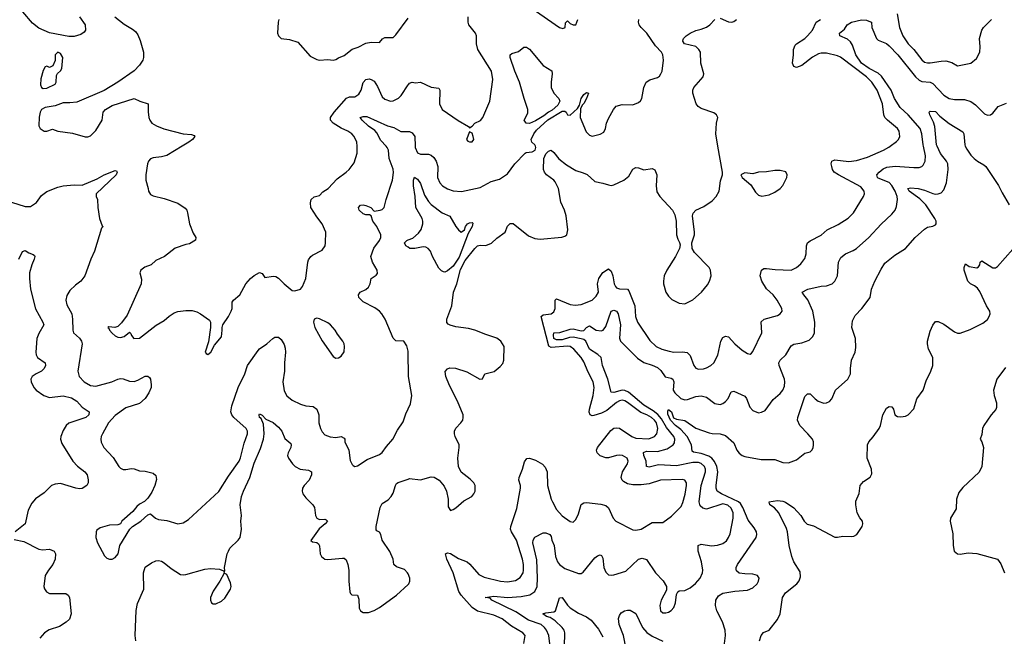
# Model space of a CAD drawing. Header units: inches. Extents: x 2001573 to 2220545, y 644482 to 846830.
# Tile 712 of 755: x 2137150 to 2144374, y 796404 to 800928. Entities that reach past the tile are written whole.
import ezdxf

# ---------------------------------------------------------------- set-up
doc = ezdxf.new("R2010")
doc.units = ezdxf.units.IN
doc.header["$MEASUREMENT"] = 0
for name, color, linetype in [('C1739', 7, 'Continuous'), ('C1749', 7, 'Continuous'), ('C1830', 7, 'Continuous'), ('C1840', 7, 'Continuous')]:
    doc.layers.add(name, color=color, linetype=linetype)

msp = doc.modelspace()

# ---------------------------------------------------------------- linework, layer by layer
at = {"layer": 'C1739', "color": 5}
for points, elevation in [([(2138341.5, 800000), (2138230, 799932), (2138190, 799921), (2138130, 799915.6), (2138110, 799906.6), (2138095.5, 799890), (2138087.2, 799870), (2138074.9, 799790), (2138074.9, 799750), (2138094, 799690), (2138096, 799670), (2138110, 799646), (2138130, 799634.8), (2138210, 799617.1), (2138310, 799583.1), (2138365.1, 799545.1), (2138376.3, 799530), (2138382, 799510), (2138397.1, 799430), (2138422.3, 799362.3), (2138442.8, 799330), (2138441, 799310), (2138396.1, 799283.9), (2138370, 799279.5), (2138290, 799252.3), (2138213.4, 799190), (2138150, 799160.7), (2138114.8, 799130), (2138067.8, 799112.2), (2138039.3, 799090), (2138032, 799070), (2138044.2, 799024.2), (2138041.9, 798990), (2137940.1, 798759.9), (2137896.9, 798703.1), (2137870, 798676.1), (2137849.1, 798669.1), (2137805.2, 798674.8), (2137797.1, 798670), (2137805.3, 798665.3), (2137809.5, 798650), (2137828.8, 798628.8), (2137850, 798608.8), (2137870, 798597.8), (2137890, 798596.1), (2137916.1, 798603.9), (2137956, 798636), (2137966.4, 798626.4), (2137971, 798610), (2137988.2, 798588.2), (2138030, 798590.7), (2138152.2, 798687.8), (2138210, 798720.9), (2138246.4, 798753.6), (2138283.2, 798776.8), (2138310, 798786), (2138370, 798794.9), (2138415.6, 798795.6), (2138450, 798785.5), (2138477.3, 798770), (2138542.8, 798722.8), (2138551, 798710), (2138550.7, 798670), (2138536.3, 798563.7), (2138511.3, 798490), (2138518, 798478), (2138530, 798471.3), (2138552.7, 798490), (2138580.7, 798539.3), (2138630, 798601), (2138637, 798650), (2138635.1, 798670), (2138640.9, 798690), (2138682, 798750), (2138702, 798790), (2138709.4, 798810), (2138710, 798856), (2138719.3, 798870), (2138766.6, 798910), (2138809.6, 798990), (2138844.5, 799030), (2138870, 799050.6), (2138910, 799072.7), (2138930, 799066), (2138950, 799036), (2139010, 799046), (2139030, 799044), (2139050, 799030.8), (2139090, 798990.7), (2139150, 798940.7), (2139170, 798939.1), (2139210, 798951), (2139225.2, 798970), (2139249.6, 799030.4), (2139263.6, 799150), (2139270, 799166), (2139286, 799190), (2139299.1, 799200.9), (2139370, 799236.3), (2139391.1, 799268.9), (2139395.1, 799290), (2139397.4, 799370), (2139369.6, 799430), (2139330, 799482), (2139287.2, 799550), (2139284, 799584), (2139289.8, 799610), (2139310, 799628.9), (2139350, 799637.6), (2139374.1, 799665.9), (2139414, 799690), (2139479.7, 799760.2), (2139546.6, 799810), (2139566.6, 799830), (2139603.2, 799876.8), (2139627.6, 799950), (2139626, 800000)], 360), ([(2140000, 798496.3), (2139990, 798535.3), (2139968.9, 798568.9), (2139910, 798572.7), (2139891.3, 798591.3), (2139831.6, 798730), (2139808.2, 798770), (2139789.7, 798790), (2139755.1, 798815.1), (2139670, 798858.7), (2139638.4, 798890), (2139637, 798910), (2139649.4, 798930), (2139690, 798948.2), (2139710, 798965.5), (2139721.3, 798990), (2139729.7, 799030.3), (2139767, 799053), (2139775.1, 799064.9), (2139773.3, 799090), (2139738.7, 799150), (2139727.6, 799190), (2139748, 799252), (2139790.9, 799309.1), (2139798.9, 799330), (2139799.2, 799350), (2139770, 799409.7), (2139740.9, 799450), (2139729.6, 799489.6), (2139716.6, 799496.6), (2139690, 799496.3), (2139670, 799502.6), (2139641.6, 799530), (2139635.1, 799550), (2139651.8, 799568.2), (2139670, 799570.2), (2139690, 799565.7), (2139727.7, 799550), (2139750, 799522.8), (2139794, 799530), (2139810, 799535.8), (2139825.6, 799550), (2139840.3, 799610), (2139886.4, 799750), (2139893.6, 799806.4), (2139889.7, 799830.3), (2139861.2, 799910), (2139856.7, 799970), (2139847.3, 799990), (2139838.1, 800000)], 340), ([(2137090, 799589.1), (2137190, 799557.9), (2137230, 799558.2), (2137273, 799587), (2137310, 799637.1), (2137350, 799668.7), (2137430, 799700.3), (2137470, 799710.3), (2137550, 799716), (2137610, 799713.4), (2137718.8, 799761.2), (2137770, 799790.2), (2137850, 799822.8), (2137859.8, 799819.8), (2137866, 799810), (2137859.1, 799790), (2137710.8, 799650), (2137710.8, 799630), (2137720.7, 799610), (2137723.1, 799550), (2137736.4, 799470), (2137755.3, 799415.3), (2137762, 799410), (2137750, 799398), (2137700.2, 799230), (2137671.3, 799170), (2137628.9, 799050), (2137598.9, 799010), (2137559.8, 798980.2), (2137519.4, 798940.6), (2137495.9, 798904.1), (2137490.1, 798870), (2137496.5, 798836.5), (2137533.7, 798770), (2137538.9, 798730), (2137539.5, 798650), (2137545.3, 798630), (2137590, 798592.2), (2137604.6, 798570), (2137607.8, 798550), (2137576, 798350), (2137587, 798310), (2137623.7, 798270), (2137670, 798245.4), (2137710, 798239.7), (2137826.6, 798270), (2137870, 798291.1), (2137890, 798295.9), (2137910, 798293.2), (2137955.8, 798275.8), (2137990, 798274.2), (2138016.7, 798283.3), (2138070, 798312.3), (2138090, 798313.4), (2138103.1, 798303.1), (2138110.3, 798290.3), (2138116, 798250), (2138114.3, 798230), (2138098, 798190), (2138072.2, 798150), (2138030, 798112.3), (2137930, 798079.8), (2137850, 798024.8), (2137802.8, 797970), (2137758.3, 797890), (2137748.8, 797870), (2137745.7, 797850), (2137749.1, 797829.1), (2137768.7, 797790), (2137837.1, 797717.1), (2137878.7, 797650), (2137890, 797638.7), (2137910, 797629), (2137930, 797627.6), (2137970, 797635.2), (2137990, 797632.7), (2138030, 797618.7), (2138070, 797615.8), (2138130, 797602), (2138150, 797584.7), (2138154.2, 797554.2), (2138143.1, 797510), (2138119.1, 797460.9), (2138090, 797417), (2138066.1, 797393.9), (2138030, 797373.3), (2138010, 797356.2), (2137979.4, 797320.6), (2137901, 797250), (2137890.6, 797229.4), (2137870, 797221.2), (2137810, 797219.5), (2137739.9, 797200.1), (2137716.1, 797183.9), (2137710.4, 797169.6), (2137708.2, 797130), (2137721.6, 797090), (2137773.7, 796993.7), (2137790, 796978), (2137810, 796971), (2137830, 796971), (2137850, 796982.8), (2137871.8, 797010), (2137885.1, 797070), (2137958, 797190), (2137979.3, 797210), (2138039.5, 797250), (2138090, 797295.5), (2138110, 797302.8), (2138147.3, 797270), (2138170, 797260.3), (2138230, 797254.9), (2138310, 797230.4), (2138350, 797237.1), (2138390, 797260.5), (2138612.3, 797467.7), (2138681.7, 797578.3), (2138759.5, 797690), (2138770, 797712.7), (2138798.1, 797821.9), (2138821.4, 797890), (2138822, 797910), (2138812.2, 797930), (2138721.5, 798010), (2138707.2, 798030), (2138700.3, 798050), (2138705.9, 798094.1), (2138752.5, 798230), (2138802.3, 798330), (2138822.8, 798390), (2138899.6, 798500.4), (2138910, 798512.6), (2138963.6, 798550), (2139006.6, 798590), (2139022.3, 798597.7), (2139050, 798598), (2139070, 798582), (2139090, 798545.5), (2139098.6, 798518.6), (2139101.4, 798490), (2139093.2, 798410), (2139092.4, 798350), (2139080.2, 798270), (2139090, 798206), (2139109.2, 798169.2), (2139150, 798137.6), (2139210, 798106.3), (2139250, 798096), (2139304.7, 798090), (2139330, 798070.7), (2139344.9, 798030), (2139344.9, 797970), (2139356.4, 797930), (2139370, 797904), (2139390, 797883), (2139427.2, 797867.2), (2139470, 797862), (2139510, 797870.8), (2139530, 797858), (2139534.8, 797850), (2139534.8, 797830), (2139564.9, 797770), (2139575.2, 797695.2), (2139590, 797664.7), (2139598, 797658), (2139610, 797651), (2139630, 797654.8), (2139698.9, 797701.1), (2139790, 797737), (2139810, 797752.9), (2139842.1, 797797.9), (2139887.7, 797850), (2139922.5, 797917.5), (2139963.3, 797976.7), (2139983.2, 798036.8), (2140000, 798072.1)], 340), ([(2140000, 799258.4), (2139982.4, 799270), (2139973.7, 799290), (2139990, 799308.8), (2140000, 799312.6)], 320), ([(2137145, 799170), (2137170, 799226.8), (2137190, 799234.8), (2137216.7, 799216.7), (2137250, 799204.9), (2137258.7, 799198.7), (2137261.6, 799190), (2137257.4, 799170), (2137238.5, 799130), (2137222.6, 799070), (2137221.4, 799030), (2137230.3, 798950.3), (2137266.7, 798806.7), (2137321.3, 798710), (2137327, 798690), (2137290, 798625.6), (2137276.6, 798590), (2137269.5, 798489.5), (2137272.2, 798470), (2137282.3, 798450), (2137336.4, 798410), (2137340.3, 798390), (2137330.3, 798370), (2137310.1, 798349.9), (2137270.6, 798330), (2137243, 798310), (2137232.7, 798290), (2137234.4, 798270), (2137254.9, 798230), (2137271.8, 798210), (2137326.4, 798170), (2137370, 798155.9), (2137470, 798168), (2137530, 798153.2), (2137570, 798130.2), (2137610, 798084.9), (2137659.3, 798050), (2137658.7, 798030), (2137636.4, 798010), (2137510, 797967.6), (2137492.4, 797950), (2137470, 797913.2), (2137452, 797870), (2137450.3, 797850), (2137459.4, 797819.4), (2137540.8, 797690), (2137573.7, 797653.6), (2137628.5, 797610), (2137646.7, 797590), (2137653, 797553), (2137651.6, 797530), (2137642, 797510), (2137610, 797488.7), (2137590, 797486.2), (2137561.2, 797490), (2137450, 797524.6), (2137410, 797521.6), (2137384.2, 797510), (2137330, 797457.7), (2137266.6, 797413.4), (2137238.6, 797381.4), (2137211.7, 797330), (2137190.2, 797229.8), (2137117.3, 797170)], 320), ([(2138002.5, 796370), (2137998, 796410), (2138005.6, 796594.4), (2138015.3, 796644.7), (2138061.6, 796750), (2138058.5, 796870), (2138070, 796910.3), (2138117, 796943), (2138150, 796958.7), (2138170, 796960.3), (2138190, 796955.6), (2138210, 796944), (2138261.4, 796901.4), (2138330, 796857.7), (2138350, 796854.3), (2138370, 796856.9), (2138510, 796896.5), (2138550, 796901.5), (2138615.9, 796895.9), (2138645.4, 796885.4), (2138650, 796874), (2138655.3, 796884.7), (2138653.2, 796910), (2138673.3, 797010), (2138682, 797030), (2138693.3, 797050), (2138754, 797110), (2138767.6, 797130), (2138777.6, 797190), (2138773.5, 797250), (2138778.9, 797290), (2138768.4, 797370), (2138778.1, 797430), (2138792.2, 797470), (2138839.6, 797570), (2138870, 797674.9), (2138916.7, 797783.3), (2138939.9, 797850), (2138944.6, 797890), (2138939.5, 797959.5), (2138921.4, 798001.5), (2138909.8, 798010), (2138906.9, 798030), (2138910, 798037.3), (2138930, 798027.7), (2138957.5, 797997.5), (2139010, 797973.2), (2139050, 797939.6), (2139074, 797910), (2139096.5, 797856.5), (2139138.7, 797818.7), (2139142, 797810), (2139139, 797790), (2139120.2, 797750), (2139116.5, 797730), (2139121.5, 797710), (2139151.7, 797670), (2139172, 797650), (2139208, 797630), (2139270, 797623.6), (2139290.2, 797610.2), (2139291, 797590), (2139273.1, 797550), (2139236.5, 797510), (2139224.7, 797490), (2139222.9, 797470), (2139228.3, 797450), (2139250, 797419.6), (2139302, 797370), (2139312.3, 797350), (2139320.9, 797290), (2139330.3, 797270.2), (2139350, 797260.3), (2139390, 797263.8), (2139399.9, 797259.9), (2139407.7, 797250), (2139390.9, 797229.1), (2139348, 797192), (2139286.6, 797106.6), (2139298, 797098), (2139331.7, 797091.7), (2139342.3, 797082.3), (2139348.9, 797068.9), (2139354.9, 797010), (2139364.9, 796990), (2139390, 796970.4), (2139410, 796967.2), (2139517.6, 796977.6), (2139530, 796977.1), (2139544.7, 796964.7), (2139557.6, 796930), (2139564.9, 796890), (2139565.3, 796810), (2139573.4, 796730), (2139577.3, 796717.3), (2139588.3, 796708.3), (2139630, 796706.8), (2139637.6, 796677.6), (2139641.8, 796610), (2139651.1, 796591.1), (2139670, 796579.1), (2139710, 796579.4), (2139750, 796593.4), (2139790, 796614.8), (2139914.5, 796705.5), (2140000, 796784.8)], 320), ([(2140000, 796862.4), (2139996.9, 796870), (2139973.7, 796893.7), (2139914, 796914), (2139895.1, 796930), (2139889.6, 796970), (2139866.9, 797026.9), (2139809.2, 797110), (2139801.2, 797150), (2139790, 797168.7), (2139770, 797179), (2139766.6, 797186.6), (2139766.2, 797210), (2139795.4, 797350), (2139810, 797378), (2139853.5, 797406.5), (2139874.7, 797430), (2139890, 797454), (2139906.9, 797510), (2139915.7, 797524.3), (2139927.1, 797532.9), (2140000, 797557.9)], 320), ([(2137110, 797114), (2137180.3, 797100.3), (2137290, 797042.8), (2137317.6, 797037.6), (2137370, 797043.2), (2137403.7, 797030), (2137413.8, 797010), (2137411.4, 796970), (2137393.8, 796930), (2137360.9, 796890), (2137338.3, 796850), (2137327, 796770), (2137331.6, 796751.6), (2137346.4, 796730), (2137370, 796718.5), (2137490, 796718), (2137507.2, 796707.2), (2137515.8, 796690), (2137528.6, 796570), (2137514.7, 796530), (2137492.4, 796507.6), (2137442.7, 796477.3), (2137367.3, 796452.7), (2137331.7, 796430), (2137298.7, 796390)], 320)]:
    msp.add_lwpolyline(points, dxfattribs=dict(at, elevation=elevation))
for points, elevation in [([(2139330, 798739), (2139312, 798730), (2139306, 798710), (2139314.8, 798670), (2139370, 798571), (2139450, 798458), (2139470, 798446), (2139490, 798446.8), (2139510, 798458.8), (2139530, 798492), (2139534.5, 798530), (2139531.8, 798550), (2139520.9, 798570), (2139481.2, 798621.2), (2139465.2, 798650), (2139430, 798689), (2139410, 798704), (2139350, 798733.2)], 360), ([(2138650, 796868), (2138619.5, 796810), (2138570, 796734.3), (2138550.2, 796690), (2138549.4, 796670), (2138558, 796650), (2138570, 796642.9), (2138590, 796643.5), (2138630, 796661.6), (2138656.2, 796683.8), (2138696.4, 796750), (2138703.1, 796770), (2138696.6, 796796.6), (2138670, 796858)], 320)]:
    msp.add_lwpolyline(points, close=True, dxfattribs=dict(at, elevation=elevation))
at = {"layer": 'C1749', "color": 5}
for points, elevation in [([(2140000, 797557.9), (2140010, 797561.4), (2140090, 797553.4), (2140170, 797573.2), (2140191, 797571), (2140228.5, 797550), (2140264.8, 797504.8), (2140282, 797470), (2140292.9, 797410), (2140294.4, 797354.4), (2140310, 797328.2), (2140330, 797333.4), (2140350, 797346), (2140410, 797398), (2140467, 797430), (2140483, 797450), (2140491, 797470), (2140492.4, 797490), (2140491.1, 797510), (2140481.3, 797530), (2140456.6, 797556.6), (2140390, 797609.6), (2140371, 797650), (2140365.1, 797710), (2140375.6, 797790), (2140374.5, 797810), (2140346, 797870), (2140339.7, 797890), (2140339.7, 797910), (2140349.8, 797930.2), (2140387.8, 797970), (2140400.5, 797990), (2140405.1, 798010), (2140403, 798030), (2140363.1, 798130), (2140303.8, 798243.8), (2140276.9, 798310), (2140271.8, 798348.2), (2140290, 798367.7), (2140306, 798374), (2140347.8, 798372.2), (2140430, 798344.6), (2140526, 798290), (2140546.6, 798293.4), (2140563.7, 798330), (2140632.4, 798347.6), (2140676.3, 798383.7), (2140694.6, 798405.4), (2140703, 798430), (2140705.6, 798530), (2140680.7, 798570), (2140650, 798591.6), (2140570, 798617.4), (2140490.8, 798650.8), (2140442.6, 798662.6), (2140350, 798675), (2140307.6, 798687.6), (2140294, 798694), (2140285.4, 798705.4), (2140283.8, 798730), (2140320.2, 798830), (2140332.1, 798930), (2140356.9, 798990), (2140384.6, 799095.3), (2140419.1, 799160.9), (2140490, 799250.2), (2140510, 799268.9), (2140530, 799274), (2140570, 799272.4), (2140611.1, 799288.9), (2140650, 799324.9), (2140712, 799370), (2140730, 799414), (2140750, 799432.4), (2140770, 799434), (2140883.1, 799343.1), (2140930, 799321.7), (2140970, 799319), (2141127.8, 799332.2), (2141150, 799339.1), (2141165.2, 799350), (2141172.8, 799387.2), (2141158.7, 799490), (2141147.2, 799530), (2141121.2, 799590), (2141104.2, 799690), (2141079.3, 799739.3), (2141070, 799750.7), (2141016, 799790), (2141001, 799810), (2140993.3, 799830), (2140995, 799910), (2141010, 799943.7), (2141030, 799962.7), (2141050.4, 799970), (2141070, 799954.9), (2141106.3, 799906.3), (2141162.2, 799862.2), (2141230, 799822.6), (2141285.7, 799805.7), (2141312.7, 799792.7), (2141370, 799741.1), (2141430, 799728.9), (2141470, 799715.3), (2141490, 799712.2), (2141510, 799715.8), (2141582, 799750), (2141619, 799781), (2141648.4, 799831.5), (2141670, 799843.1), (2141690, 799841.1), (2141730, 799827.4), (2141790, 799837.1), (2141810, 799827.3), (2141824.9, 799790), (2141819.6, 799710), (2141826, 799666), (2141846.8, 799630), (2141940.7, 799530), (2141957.5, 799497.5), (2141968, 799450), (2141968.5, 799348.5), (2141978, 799318), (2141992.5, 799292.5), (2141995.2, 799275.2), (2141990.4, 799250), (2141961.1, 799190), (2141898.8, 799090), (2141879.3, 799050), (2141872.8, 799010), (2141874.3, 798990), (2141891.2, 798930), (2141910, 798900.3), (2141935.7, 798875.7), (2141990, 798849.1), (2142030, 798844.4), (2142090, 798872.3), (2142153.6, 798930), (2142196.3, 798983.7), (2142211.6, 799010), (2142222.8, 799050), (2142217.7, 799090), (2142208.2, 799110), (2142100.6, 799220.6), (2142085.1, 799250), (2142082.9, 799290), (2142101.3, 799350), (2142102.4, 799370), (2142086, 799490), (2142092, 799508), (2142110, 799530.8), (2142170, 799557.6), (2142230, 799598), (2142260.4, 799630), (2142283.5, 799670), (2142293.1, 799746.9), (2142306, 799790), (2142306, 799810), (2142273.7, 800000)], 320), ([(2140051.8, 800000), (2140052.3, 799990), (2140070, 799952), (2140090, 799941.5), (2140150, 799941.7), (2140170, 799934.6), (2140190, 799917.2), (2140206.3, 799890), (2140217.3, 799850), (2140216.1, 799770), (2140232.2, 799730), (2140252.7, 799710), (2140290, 799686.5), (2140330, 799672.7), (2140392.1, 799667.9), (2140530, 799697), (2140610, 799741.7), (2140670, 799756.9), (2140730, 799798), (2140783.1, 799870), (2140858.3, 799950), (2140865.4, 799954.6), (2140910, 799957.7), (2140932.1, 799970), (2140937, 799990), (2140934, 800000)], 340), ([(2140848.8, 796351.2), (2140858, 796410), (2140842.9, 796430), (2140757.9, 796477.9), (2140690, 796532.4), (2140630, 796559.6), (2140510, 796589.9), (2140470, 796616.8), (2140390, 796705), (2140372.7, 796732.7), (2140329.9, 796870), (2140284.3, 796970), (2140275.1, 797010), (2140290, 797015.7), (2140310, 797010.7), (2140370, 796973.9), (2140432.4, 796950), (2140453.8, 796933.9), (2140518.5, 796858.5), (2140557, 796837), (2140677.3, 796810), (2140730, 796803.9), (2140787.5, 796812.5), (2140823.3, 796836.7), (2140843.2, 796870), (2140847.8, 796890), (2140847.5, 796930), (2140840.4, 796970), (2140796.4, 797110), (2140758, 797170), (2140750.7, 797190), (2140752.7, 797210), (2140797, 797343), (2140824.2, 797490), (2140824, 797510), (2140813.1, 797550), (2140814.2, 797570), (2140839.3, 797630), (2140855.2, 797684.8), (2140871.4, 797708.6), (2140890, 797712.2), (2140935.6, 797695.6), (2140986.8, 797666.8), (2141005.9, 797645.9), (2141021.5, 797610), (2141022.4, 797510), (2141049, 797410), (2141058.6, 797390), (2141090, 797335.5), (2141130, 797288.3), (2141190, 797247.7), (2141210, 797242.8), (2141230, 797261), (2141250, 797302.8), (2141269.8, 797370.2), (2141290, 797382.3), (2141310, 797385.2), (2141413.7, 797373.7), (2141450, 797364.2), (2141470, 797346), (2141503.6, 797270), (2141523.1, 797250), (2141650, 797186), (2141670, 797182.7), (2141710, 797189.1), (2141790, 797238), (2141870, 797240.2), (2141933.6, 797286.4), (2142002.6, 797357.4), (2142015, 797385), (2142032.5, 797447.5), (2142043.7, 797510), (2142042.8, 797530), (2142031.2, 797550), (2142010, 797555), (2141851.4, 797548.6), (2141770, 797522.7), (2141710, 797515.2), (2141650, 797515.2), (2141610, 797522.4), (2141580.6, 797540.6), (2141571.9, 797550), (2141564.4, 797570), (2141572.4, 797610), (2141609.8, 797670), (2141614.4, 797690), (2141608.3, 797710), (2141574, 797730), (2141550, 797733.3), (2141528.3, 797731.7), (2141470, 797714.2), (2141450, 797713.3), (2141410, 797728.7), (2141387.2, 797750), (2141382, 797770), (2141388.9, 797790), (2141486.4, 797913.6), (2141510, 797930.2), (2141530, 797934.3), (2141550, 797930.2), (2141641.5, 797870), (2141670, 797857.5), (2141766.5, 797853.5), (2141808.6, 797870), (2141824.5, 797890), (2141831.9, 797928.1), (2141822.1, 797970), (2141808.7, 797990), (2141786.5, 798010), (2141750.5, 798030), (2141706.7, 798046.7), (2141610, 798120.5), (2141590, 798131.6), (2141570, 798136.1), (2141550, 798131.2), (2141530, 798119.1), (2141458, 798062), (2141418.2, 798041.8), (2141363.3, 798023.3), (2141350, 798021.6), (2141334.7, 798030), (2141329.1, 798049.1), (2141330.6, 798070), (2141358.6, 798170), (2141365.6, 798230), (2141357.6, 798270), (2141321.6, 798341.6), (2141290, 798418.7), (2141270.7, 798450), (2141215.9, 798510), (2141190, 798529.9), (2141170, 798532.8), (2141050, 798524.3), (2141033.6, 798533.6), (2140975.4, 798750), (2140990, 798762), (2141049.8, 798770.2), (2141070, 798784.4), (2141079.4, 798810), (2141078.7, 798870), (2141090, 798881.3), (2141190, 798839.6), (2141225.6, 798834.4), (2141270, 798837.7), (2141350.7, 798869.3), (2141380.5, 798899.5), (2141396.5, 798930), (2141390.7, 798990), (2141400.3, 799030), (2141430, 799072.9), (2141470, 799100.3), (2141490, 799082.8), (2141502.6, 799050), (2141511.4, 798990), (2141520.9, 798970), (2141530, 798960.9), (2141550, 798952.7), (2141610, 798952.2), (2141618.9, 798938.9), (2141662.5, 798830), (2141669.4, 798750), (2141683.9, 798710), (2141773.4, 798573.4), (2141820.3, 798530), (2141861.6, 798510), (2141915, 798495), (2141950, 798488.7), (2142012.4, 798492.4), (2142046.8, 798486.8), (2142070, 798465.5), (2142095.3, 798390), (2142110, 798372.4), (2142130, 798365.2), (2142167.5, 798367.5), (2142190, 798374), (2142221.6, 798390), (2142243.5, 798410), (2142273.5, 798466.5), (2142295.6, 798570), (2142310, 798595.8), (2142330, 798607), (2142350, 798602), (2142397.4, 798550), (2142450, 798503.2), (2142490, 798480.3), (2142510, 798474.9), (2142519.1, 798480.9), (2142530, 798493.4), (2142596, 798630), (2142590, 798710.8), (2142612.7, 798730), (2142710, 798758.3), (2142729.6, 798770), (2142743.6, 798790), (2142742.4, 798810), (2142708.7, 798870), (2142677.8, 798910), (2142630, 798954.2), (2142596.1, 799010), (2142582.6, 799050), (2142592.3, 799090), (2142610, 799102.4), (2142630, 799103.7), (2142694.3, 799094.3), (2142809.8, 799090.2), (2142849, 799111), (2142882, 799138), (2142910, 799176.3), (2142919.8, 799210), (2142922.4, 799270), (2142931.2, 799290), (2142950, 799305.2), (2143030, 799347.7), (2143074.7, 799385.3), (2143155.4, 799424.6), (2143230, 799471.7), (2143268.9, 799511.1), (2143342.2, 799630), (2143348.5, 799650), (2143346, 799670), (2143322.8, 799702.8), (2143156.9, 799790), (2143127.1, 799810), (2143113.7, 799830), (2143107.8, 799850), (2143105.1, 799870), (2143109.8, 799890.2), (2143130, 799898.9), (2143233.5, 799886.5), (2143290, 799895.2), (2143370, 799918.4), (2143488.8, 799971.2), (2143526.8, 799993.2), (2143536, 800000)], 280), ([(2141043.8, 796310), (2141033.2, 796410), (2141015.8, 796450), (2141001, 796470), (2140976.5, 796490), (2140883.5, 796523.5), (2140790, 796582.6), (2140614.7, 796670), (2140603.3, 796683.3), (2140566, 796690), (2140630, 796699), (2140728.5, 796688.5), (2140830, 796695.7), (2140892.5, 796707.5), (2140930, 796732.7), (2140946.5, 796770), (2140949.9, 796830), (2140944.2, 796964.2), (2140916.1, 797090), (2140916.9, 797110), (2140930, 797132.2), (2140990, 797164), (2141010, 797164), (2141038.8, 797150), (2141050, 797136), (2141054.9, 797110), (2141071.6, 797070), (2141081.8, 796990), (2141097.1, 796950), (2141110, 796930.2), (2141150, 796902.2), (2141250, 796864.2), (2141270, 796864.9), (2141285.1, 796874.9), (2141370, 796979.5), (2141390, 796994.9), (2141410, 797003), (2141418.3, 796998.3), (2141430, 796978), (2141437.4, 796910), (2141450, 796873.7), (2141470, 796856.3), (2141490, 796852.4), (2141510, 796854.3), (2141598, 796882), (2141690, 796970.3), (2141717, 796977), (2141748.8, 796968.8), (2141814.9, 796870), (2141871.2, 796811.2), (2141896.5, 796770), (2141896.7, 796743.3), (2141856.5, 796670), (2141847.1, 796630), (2141851.8, 796591.8), (2141870, 796577.6), (2141890, 796576), (2141910, 796582.3), (2141930, 796593.1), (2141950, 796615.8), (2141961.4, 796650), (2141970, 796711.3), (2141978, 796730), (2141990, 796737), (2142030, 796741.5), (2142070, 796760.7), (2142108.6, 796791.4), (2142143.9, 796830), (2142160.3, 796870), (2142161.4, 796890), (2142151.7, 796950), (2142127.8, 797030), (2142128.5, 797071.5), (2142150, 797079.5), (2142226.9, 797066.9), (2142270, 797071.7), (2142310, 797085.8), (2142335, 797105), (2142351.6, 797128.4), (2142363.3, 797156.7), (2142385.2, 797270), (2142384.5, 797310), (2142370, 797344.8), (2142345.2, 797365.2), (2142310, 797375.3), (2142190, 797337.5), (2142163.2, 797343.2), (2142142.4, 797362.4), (2142134.7, 797390), (2142151.1, 797510), (2142183, 797610), (2142183, 797630), (2142174.3, 797650), (2142150, 797671.9), (2142130, 797678.9), (2142090, 797680.5), (2141970, 797655.9), (2141838.4, 797661.6), (2141770, 797645.2), (2141749.2, 797649.2), (2141746.9, 797690), (2141730.7, 797730), (2141726.6, 797753.4), (2141750, 797761.5), (2141830, 797759.6), (2141901.1, 797778.9), (2141945, 797810), (2141955.2, 797824.8), (2141957.9, 797850), (2141949.2, 797870), (2141895.4, 797935.4), (2141858.7, 797998.7), (2141831.7, 798031.7), (2141798.1, 798058.1), (2141730, 798100.7), (2141616.6, 798196.6), (2141590, 798208.8), (2141570, 798210.9), (2141510, 798193.4), (2141490, 798195.1), (2141466.1, 798290), (2141425.7, 798390), (2141415.8, 798450), (2141392.5, 798472.5), (2141329.9, 798510), (2141305.2, 798570), (2141290, 798581.3), (2141270, 798587.9), (2141210, 798598.1), (2141184.1, 798595.9), (2141130, 798580.1), (2141090, 798579.2), (2141069.2, 798590), (2141066, 798614), (2141070, 798631.5), (2141113.2, 798633.2), (2141190, 798658.7), (2141210, 798660.1), (2141270, 798646.2), (2141290, 798648.9), (2141310, 798670.3), (2141330, 798682.8), (2141379.6, 798650), (2141415.8, 798644.2), (2141430.3, 798649.7), (2141450, 798676.5), (2141490, 798788.5), (2141510, 798796), (2141528, 798790), (2141541, 798770), (2141558.9, 798690), (2141550.9, 798590.9), (2141559, 798570), (2141683.8, 798443.8), (2141730, 798414.2), (2141790, 798394.3), (2141830, 798375.4), (2141854.3, 798354.3), (2141886.8, 798306.8), (2141930, 798297.8), (2141941.7, 798290), (2141949.3, 798270), (2141944.7, 798210), (2141956, 798190), (2142001.7, 798150), (2142030, 798139.7), (2142050, 798141.6), (2142110, 798163.8), (2142150, 798169.2), (2142190, 798158.5), (2142250, 798112.7), (2142290, 798106), (2142310, 798111.5), (2142330, 798126.5), (2142347.6, 798150), (2142370, 798197.1), (2142390, 798203.6), (2142470, 798165.7), (2142482.8, 798150), (2142506.3, 798086.3), (2142530, 798061.3), (2142570, 798044.9), (2142592.5, 798047.5), (2142619.2, 798060.8), (2142679.1, 798140.9), (2142730, 798186), (2142749.6, 798210), (2142761.2, 798238.8), (2142765.3, 798270), (2142760.9, 798290), (2142722.7, 798390), (2142721.1, 798410), (2142730.8, 798429.2), (2142771.5, 798470), (2142810, 798535.5), (2142830, 798546.7), (2142890, 798556.9), (2142942.8, 798577.2), (2142970, 798604), (2142982, 798630), (2142985.4, 798710), (2142969.1, 798790), (2142934, 798874), (2142902.6, 798910), (2142891.6, 798930), (2142932.7, 798950), (2143030, 798972.3), (2143070, 798975.5), (2143111.2, 798990), (2143131.1, 799010), (2143150.9, 799050), (2143158.5, 799150), (2143175.7, 799184.3), (2143209, 799211), (2143266.3, 799233.7), (2143289.8, 799250.2), (2143379.8, 799330), (2143470, 799428.9), (2143550, 799501.5), (2143572.9, 799530), (2143582.5, 799557.5), (2143589.8, 799610), (2143588, 799632), (2143574.5, 799670), (2143550, 799712.8), (2143530, 799734.6), (2143450, 799765.2), (2143444.6, 799770), (2143439.3, 799790), (2143455.3, 799810), (2143486.7, 799833.3), (2143513.7, 799846.3), (2143574.4, 799854.4), (2143710, 799843.8), (2143750, 799844.7), (2143768.7, 799851.3), (2143779.1, 799860.9), (2143793.8, 799890), (2143795, 799930), (2143780.4, 800000)], 260), ([(2142310, 796254), (2142328, 796410), (2142326.9, 796450), (2142307.2, 796510), (2142265, 796590), (2142255.3, 796630), (2142256.9, 796670), (2142277.8, 796702.2), (2142310, 796720.9), (2142396.1, 796736.1), (2142490, 796743.1), (2142530, 796760.4), (2142562, 796790), (2142571.8, 796810), (2142575.1, 796830), (2142564, 796850), (2142530, 796860.5), (2142470, 796861.5), (2142430, 796868.5), (2142410, 796885.1), (2142406.2, 796893.8), (2142406, 796910), (2142416, 796930), (2142552.8, 797130), (2142559.8, 797150), (2142557.2, 797170), (2142539.7, 797199.7), (2142495.8, 797255.8), (2142455.4, 797350), (2142438, 797378), (2142424.2, 797390), (2142299.9, 797450), (2142267.9, 797470), (2142259.7, 797490), (2142259.5, 797510), (2142272.2, 797610), (2142264.1, 797650), (2142247.7, 797687.7), (2142229.1, 797710), (2142205.5, 797725.5), (2142150, 797746.4), (2142094.1, 797754.1), (2142083.7, 797763.7), (2142079.6, 797810), (2142046.7, 797870), (2142002, 797922), (2141961.8, 797950), (2141924.5, 797990), (2141906.6, 798033.4), (2141905.2, 798054.8), (2141910, 798067.3), (2141932, 798050), (2141947.8, 798007.7), (2141970, 797996.1), (2142030, 797988.4), (2142110, 797930.3), (2142210, 797896.5), (2142230, 797891.8), (2142290, 797890.3), (2142330, 797876.9), (2142390, 797824.4), (2142412.6, 797770), (2142430, 797747.6), (2142450, 797731.4), (2142470, 797724.2), (2142590, 797700.7), (2142690, 797701.3), (2142750, 797680.4), (2142790, 797677.1), (2142850, 797698), (2142910, 797747.3), (2142950, 797758.8), (2142961.2, 797770), (2142971.8, 797788.2), (2142975.1, 797810), (2142974.5, 797830), (2142967, 797850), (2142934, 797890), (2142873.3, 797950), (2142856.4, 797990), (2142859.2, 798010), (2142910, 798163), (2142930, 798183.1), (2142950, 798182.4), (2142985.8, 798145.8), (2143009.3, 798129.3), (2143050, 798114), (2143070, 798116.9), (2143092.3, 798127.7), (2143110, 798146.4), (2143134.7, 798210), (2143227, 798290), (2143245.1, 798330), (2143245.1, 798370), (2143254, 798430), (2143279.2, 798490), (2143284, 798524), (2143281.5, 798590), (2143256.9, 798670), (2143261, 798719), (2143281, 798759), (2143329.4, 798810), (2143389.4, 798890), (2143399.6, 798950), (2143424.2, 799010), (2143470, 799098.4), (2143498, 799142), (2143570, 799201.6), (2143649.4, 799250), (2143720.9, 799330), (2143790, 799390.4), (2143810, 799406), (2143850, 799413.4), (2143870, 799422.8), (2143874.5, 799430), (2143873.3, 799450), (2143863.5, 799470), (2143797.7, 799570), (2143753.6, 799613.6), (2143676, 799670), (2143667.6, 799690), (2143685.8, 799694.2), (2143742.8, 799690), (2143790, 799677.7), (2143850, 799653.5), (2143870, 799648.4), (2143890, 799649.5), (2143910, 799658), (2143930, 799680.2), (2143951.3, 799730), (2143962.6, 799830), (2143959.7, 799870), (2143950.6, 799890.6), (2143906.5, 799946.5), (2143880.9, 800000)], 240), ([(2144088.3, 800000), (2144098.3, 799978.3), (2144130, 799933.4), (2144152.9, 799910), (2144177.6, 799890), (2144224.1, 799864.1), (2144238.7, 799850), (2144331.7, 799711.7), (2144358, 799658), (2144410, 799571)], 240), ([(2140000, 799312.6), (2140034.3, 799325.7), (2140077.4, 799362.6), (2140096.5, 799390), (2140108.2, 799430), (2140109.1, 799450), (2140103.9, 799470), (2140055.9, 799550), (2140052.3, 799630), (2140040.2, 799710), (2140039.5, 799750), (2140046.9, 799773.1), (2140070, 799757.3), (2140090, 799727), (2140120.2, 799640.2), (2140150, 799594.8), (2140170, 799573), (2140250, 799512.2), (2140306.4, 799486.4), (2140350, 799410.2), (2140370, 799386), (2140390, 799370.4), (2140413.4, 799386.6), (2140422, 799410), (2140435.6, 799430), (2140450, 799438.4), (2140470, 799440.2), (2140474.8, 799434.8), (2140471, 799410), (2140440.3, 799359.7), (2140374.3, 799185.7), (2140330, 799120.2), (2140290, 799084.5), (2140270, 799076), (2140258.8, 799078.8), (2140245.5, 799085.5), (2140225.8, 799105.8), (2140179.7, 799190), (2140164.2, 799230), (2140148.2, 799250), (2140130, 799259.1), (2140110, 799262.4), (2140050, 799248.8), (2140012.7, 799250), (2140000, 799258.4)], 320), ([(2142577.2, 796370), (2142589.7, 796410.3), (2142608.2, 796431.8), (2142650, 796450.4), (2142710, 796526.7), (2142728.7, 796570), (2142746, 796690), (2142770, 796723.6), (2142851.2, 796788.8), (2142869.1, 796810.9), (2142880.3, 796839.7), (2142877.1, 796877.1), (2142831.2, 796950), (2142815.2, 796990), (2142796.4, 797070), (2142784.6, 797170), (2142776.2, 797196.2), (2142720.5, 797310), (2142687.5, 797347.5), (2142655.3, 797370), (2142649, 797389), (2142646, 797390), (2142710, 797400.7), (2142750, 797396), (2142770, 797387.7), (2142830, 797346.8), (2142880.4, 797290), (2142906.7, 797250), (2142927.5, 797227.5), (2142973.9, 797213.9), (2143130, 797132.4), (2143150, 797130.4), (2143190, 797139.1), (2143250, 797136.3), (2143270, 797139.3), (2143291.6, 797150), (2143332.3, 797210), (2143337.2, 797230), (2143334, 797250), (2143314.5, 797274.5), (2143295.1, 797310), (2143285.1, 797370), (2143285.4, 797394.6), (2143310, 797452), (2143316, 797510), (2143340.1, 797539.9), (2143390, 797570.8), (2143402.9, 797597.1), (2143399.7, 797630), (2143368.7, 797710), (2143371.8, 797810), (2143380.9, 797830), (2143413, 797867), (2143456.4, 797930), (2143466, 797950), (2143482, 798030), (2143510, 798079.1), (2143530, 798090.5), (2143550, 798086.8), (2143560.5, 798070), (2143570.8, 798030), (2143590, 798018), (2143614.2, 798014.2), (2143650, 798019.6), (2143670, 798030.3), (2143710, 798074), (2143732.9, 798147.1), (2143778, 798210), (2143801, 798279), (2143835.8, 798350), (2143849.6, 798390), (2143851, 798450), (2143818.5, 798510), (2143809.7, 798550), (2143810.9, 798570), (2143830, 798642.8), (2143850, 798687.7), (2143870, 798713.4), (2143890, 798713), (2143930, 798694.9), (2144010, 798638.7), (2144030, 798628.5), (2144050, 798628.5), (2144124.9, 798655.1), (2144217.4, 798702.6), (2144250, 798728.2), (2144262.6, 798750), (2144269.7, 798770), (2144267.2, 798790), (2144242.8, 798830), (2144194.4, 798934.4), (2144177.6, 798957.6), (2144155.5, 798975.5), (2144127.4, 798990), (2144105.9, 799010), (2144081.1, 799090), (2144079.6, 799110), (2144090, 799136), (2144117.5, 799117.5), (2144172.9, 799107.1), (2144185.6, 799114.4), (2144195.3, 799130), (2144198, 799150), (2144210, 799158), (2144290, 799107.3), (2144310, 799107.3), (2144323.3, 799116.7), (2144436.1, 799243.9)], 220), ([(2140000, 798072.1), (2140018, 798110), (2140026.8, 798170), (2140002.6, 798310), (2140001.6, 798490), (2140000, 798496.3)], 340), ([(2144382.8, 798377.2), (2144318.6, 798290), (2144294.6, 798210), (2144299.5, 798170), (2144317.1, 798117.1), (2144316.1, 798083.9), (2144311.3, 798068.7), (2144278, 798030), (2144223, 797950), (2144213.4, 797930), (2144210, 797886), (2144198, 797850), (2144210, 797832), (2144222, 797790), (2144208.7, 797650), (2144190, 797609.6), (2144070, 797496.4), (2144040, 797460), (2144023.9, 797410), (2144020.6, 797339.4), (2143979.5, 797270), (2143977, 797250), (2143997, 797157), (2143999.5, 797070), (2144006.8, 797030), (2144030.1, 797010.2), (2144050, 797007.8), (2144110, 797015.7), (2144172.2, 797012.2), (2144323.7, 796970), (2144350, 796936.4), (2144376.9, 796870)], 220), ([(2140000, 796784.8), (2140005.6, 796790), (2140014, 796810), (2140013.3, 796830), (2140000, 796862.4)], 320), ([(2141148.3, 796330), (2141149.9, 796429.9), (2141145.4, 796450), (2141131.3, 796470), (2141078, 796518), (2141041.7, 796541.7), (2141015.6, 796550), (2140989.7, 796570), (2141010, 796577.5), (2141070, 796582.6), (2141081.1, 796590), (2141110, 796687.7), (2141130, 796688), (2141170, 796631.8), (2141190, 796614.3), (2141250, 796572.9), (2141310, 796548.2), (2141343.6, 796523.6), (2141396.9, 796456.9), (2141430, 796401.3)], 240), ([(2141598.9, 796310), (2141581.5, 796410), (2141548.2, 796490), (2141544, 796536), (2141550, 796556), (2141563.5, 796576.5), (2141588.1, 796591.9), (2141610, 796597.1), (2141630, 796594.9), (2141670, 796570.5), (2141719.7, 796470), (2141751.2, 796431.2), (2141790, 796405.4), (2141870, 796368.9)], 240)]:
    msp.add_lwpolyline(points, dxfattribs=dict(at, elevation=elevation))
at = {"layer": 'C1749', "color": 5, "elevation": 320}
msp.add_lwpolyline([(2142690, 799821.1), (2142630, 799811.6), (2142570, 799809.2), (2142530, 799797.2), (2142470, 799804), (2142442, 799790), (2142451.3, 799770), (2142515.8, 799715.8), (2142550, 799662.8), (2142570, 799641), (2142594.4, 799634.4), (2142650, 799643.1), (2142690, 799661.7), (2142730, 799690.3), (2142750, 799712.4), (2142779.2, 799770), (2142780.5, 799790), (2142770.8, 799810.8), (2142730, 799821)], close=True, dxfattribs=at)
at = {"layer": 'C1830', "color": 5}
for points, elevation in [([(2137589.2, 800950), (2137631.6, 800890), (2137634, 800850), (2137623.4, 800836.6), (2137599.9, 800820.1), (2137550, 800803.7), (2137510, 800805.6), (2137370, 800831.4), (2137290, 800866.3), (2137243.6, 800903.6), (2137102.6, 801070)], 340), ([(2137848.9, 800948.9), (2137915.8, 800895.8), (2137978.9, 800858.9), (2138000.7, 800840.7), (2138016.9, 800816.9), (2138034.3, 800774.3), (2138058.2, 800690), (2138059.7, 800650), (2138052.8, 800630), (2138030, 800595.6), (2137990, 800552.5), (2137871.1, 800468.9), (2137770.6, 800409.4), (2137570, 800323.8), (2137517.4, 800317.4), (2137470, 800319.3), (2137410, 800297), (2137336.4, 800283.6), (2137311, 800270), (2137301, 800250), (2137294, 800214), (2137291.3, 800150), (2137301, 800130), (2137330, 800111), (2137350, 800111.3), (2137390, 800126), (2137430.6, 800110.6), (2137536.7, 800096.7), (2137630, 800068), (2137650, 800067.7), (2137670, 800076.3), (2137710, 800114), (2137755.4, 800190), (2137763.5, 800250), (2137779.7, 800270), (2137830, 800299.3), (2137990, 800351), (2138030.7, 800330.7), (2138094, 800310), (2138093.2, 800253.2), (2138098.8, 800210), (2138106, 800190), (2138121, 800170), (2138154, 800150), (2138207.6, 800127.6), (2138350, 800091.5), (2138410, 800086.8), (2138430, 800078), (2138434.8, 800070), (2138418.8, 800050), (2138390.7, 800030), (2138341.5, 800000)], 360), ([(2139050.6, 800930), (2139046, 800910), (2139043.1, 800830), (2139048.8, 800808.8), (2139070, 800790.5), (2139130, 800782.8), (2139190, 800762.8), (2139281.3, 800661.3), (2139330, 800636.3), (2139350, 800630.7), (2139410, 800636.3), (2139450, 800630.8), (2139470, 800634.8), (2139490, 800647.3), (2139530, 800666.4), (2139590, 800712.7), (2139632.9, 800727.1), (2139690, 800755.5), (2139730, 800763), (2139790, 800761), (2139813.1, 800786.9), (2139830, 800796.4), (2139890, 800797.7), (2139910, 800816.9), (2140000, 800939.6)], 380), ([(2139626, 800000), (2139625.1, 800030), (2139603.6, 800070), (2139587, 800090), (2139557, 800110), (2139510, 800132.7), (2139449.6, 800170), (2139429.7, 800190), (2139429.7, 800210), (2139457.7, 800250), (2139547.7, 800352.3), (2139570, 800361.5), (2139610, 800362.6), (2139639.2, 800380.8), (2139656.2, 800410), (2139671.6, 800468.4), (2139689.8, 800490.2), (2139714.3, 800494.3), (2139730, 800490.3), (2139750, 800476), (2139776.8, 800436.8), (2139810, 800362), (2139830, 800344), (2139870, 800330.3), (2139890, 800332.7), (2139930, 800352.6), (2139950, 800372.9), (2140000, 800449)], 360), ([(2139838.1, 800000), (2139800.7, 800040.7), (2139770, 800098.8), (2139755.7, 800115.7), (2139710, 800147.2), (2139662.8, 800190), (2139649.6, 800210), (2139670, 800217.1), (2139697, 800217), (2139850, 800150.2), (2139896, 800136), (2139947.9, 800107.9), (2140000, 800108.1)], 340)]:
    msp.add_lwpolyline(points, dxfattribs=dict(at, elevation=elevation))
at = {"layer": 'C1830', "color": 5, "elevation": 360}
msp.add_lwpolyline([(2137430, 800689), (2137411, 800670), (2137411.1, 800628.9), (2137394, 800590), (2137370, 800578), (2137350, 800586), (2137338, 800582), (2137323.6, 800556.4), (2137306.4, 800493.6), (2137302, 800450), (2137311.6, 800431.6), (2137323.6, 800423.6), (2137350, 800424.7), (2137410, 800454), (2137418, 800470), (2137420.4, 800519.6), (2137427.3, 800532.7), (2137450, 800552), (2137459, 800570), (2137466, 800650), (2137450, 800679.5)], close=True, dxfattribs=at)
at = {"layer": 'C1840', "color": 5}
for points, elevation in [([(2140911.3, 801011.3), (2141110, 800870.4), (2141136.3, 800863.7), (2141153.2, 800870), (2141156, 800904), (2141170, 800918.8), (2141190, 800901), (2141210, 800891), (2141230, 800891.3), (2141244.5, 800930)], 360), ([(2140000, 800449), (2140004.4, 800455.6), (2140010, 800462), (2140030, 800468.5), (2140054.8, 800465.2), (2140090, 800470.4), (2140170, 800432.9), (2140226.4, 800426.4), (2140233.4, 800410), (2140230.7, 800310), (2140250.4, 800270), (2140368.3, 800188.3), (2140443.4, 800143.4), (2140450, 800134.8), (2140470, 800146), (2140489.3, 800170), (2140531.6, 800188.4), (2140548.9, 800211.1), (2140600.9, 800330), (2140622.6, 800490), (2140611.1, 800550), (2140512.1, 800710), (2140502.7, 800750), (2140502.2, 800810), (2140495.6, 800830), (2140446.3, 800890), (2140440.5, 800910), (2140440.5, 800950)], 360), ([(2140934, 800000), (2140931, 800010), (2140907.6, 800030), (2140902.5, 800050), (2140922.1, 800090), (2140942.3, 800117.7), (2141025.8, 800194.2), (2141130, 800256.9), (2141150, 800257.1), (2141160.7, 800250), (2141170.7, 800230.7), (2141190, 800228.2), (2141243.6, 800276.4), (2141258.6, 800301.4), (2141269.8, 800350), (2141290, 800380.4), (2141310, 800394.9), (2141324, 800390), (2141310, 800349), (2141290, 800314), (2141278, 800302), (2141265.4, 800274.6), (2141262.4, 800210), (2141305.5, 800105.5), (2141330, 800082), (2141350, 800073.4), (2141410, 800087.7), (2141436.3, 800103.7), (2141449.6, 800130.4), (2141456.9, 800170), (2141470, 800202.8), (2141507, 800270), (2141527.2, 800292.8), (2141570, 800306.7), (2141650, 800304.4), (2141690, 800320.5), (2141706.3, 800333.7), (2141716.2, 800350), (2141730, 800431.3), (2141747, 800470), (2141774, 800486), (2141830, 800503), (2141845.6, 800514.4), (2141855.1, 800530), (2141864.5, 800550), (2141873.6, 800630), (2141869.6, 800670), (2141858.7, 800690), (2141815.5, 800735.5), (2141751, 800830), (2141709.7, 800870), (2141695.6, 800890), (2141690.8, 800910), (2141693.3, 800930)], 340), ([(2142273.7, 800000), (2142258.4, 800090), (2142262, 800170), (2142272, 800210), (2142262.7, 800230), (2142243.8, 800243.8), (2142150, 800276.3), (2142127.6, 800290), (2142113, 800310), (2142088, 800390), (2142088.2, 800410), (2142096.4, 800430), (2142165.1, 800510), (2142169.7, 800530), (2142148.9, 800608.9), (2142144.5, 800690), (2142134.2, 800710), (2142110, 800730.7), (2142028.3, 800750), (2142015.8, 800770), (2142018, 800782), (2142019.7, 800790), (2142039.7, 800810), (2142068.4, 800830), (2142110, 800848.6), (2142150, 800857.9), (2142190, 800874.1), (2142214.2, 800890), (2142250, 800928.4)], 320), ([(2142290, 800939.8), (2142350, 800911.3), (2142375.3, 800910), (2142390, 800913.7), (2142410, 800928.5)], 320), ([(2143536, 800000), (2143584.5, 800035.5), (2143598, 800050), (2143607.7, 800072.3), (2143603.7, 800110), (2143591.5, 800130), (2143516.5, 800190), (2143497.8, 800210), (2143491, 800231), (2143481.9, 800310), (2143441.4, 800410), (2143402.1, 800470), (2143364.5, 800510), (2143173.7, 800653.7), (2143150, 800663.7), (2143070, 800682.5), (2143030, 800682.8), (2143010, 800677), (2142966.8, 800653.1), (2142890, 800592.1), (2142850, 800578), (2142830, 800583.7), (2142819.7, 800610), (2142828.2, 800670), (2142828.2, 800710), (2142839.8, 800740.2), (2142849.1, 800750.9), (2142909.7, 800790), (2142929.8, 800810), (2142966.6, 800850), (2142995.1, 800910), (2143026.9, 800930)], 280), ([(2143780.4, 800000), (2143778.4, 800010), (2143769.3, 800090), (2143756.4, 800130), (2143670, 800229.8), (2143610, 800284.2), (2143569.6, 800349.6), (2143543.4, 800410), (2143474.4, 800514.4), (2143450, 800536), (2143384, 800570), (2143327.7, 800610), (2143285.9, 800670), (2143260.6, 800740.6), (2143246, 800766), (2143224.8, 800784.8), (2143167.3, 800810), (2143165.1, 800830), (2143202, 800858), (2143221, 800890), (2143253.6, 800910), (2143326.2, 800926.2), (2143363.9, 800923.9), (2143393.4, 800913.4), (2143399.3, 800910), (2143403.1, 800870), (2143436.4, 800790), (2143450, 800777.6), (2143510, 800752.9), (2143530, 800736.5), (2143593.5, 800670), (2143722.4, 800510), (2143750, 800483.9), (2143770, 800473.6), (2143830, 800469.2), (2143850, 800460.7), (2143930, 800375.2), (2143970, 800350.9), (2144010, 800343.5), (2144081.6, 800341.6), (2144128.2, 800328.2), (2144162.3, 800302.3), (2144230, 800236.3), (2144250, 800228.2), (2144274, 800230), (2144290, 800242.8), (2144329.6, 800290.4), (2144390, 800315.5)], 260), ([(2143587.8, 800970), (2143604.8, 800870), (2143628.9, 800810), (2143670, 800751.9), (2143710.5, 800710.5), (2143770, 800633.2), (2143790, 800617.5), (2143810, 800611), (2143830, 800611.6), (2143910, 800624.6), (2143945.1, 800625.1), (2143990, 800613.7), (2144030, 800590.4), (2144130, 800608.7), (2144170, 800643.8), (2144194, 800690), (2144198.3, 800730), (2144192.8, 800790), (2144209.9, 800850), (2144222.8, 800870), (2144279.8, 800930)], 280), ([(2143880.9, 800000), (2143876.1, 800010), (2143865.1, 800145.1), (2143855.4, 800175.4), (2143828.2, 800230), (2143823.6, 800250), (2143830, 800258), (2143870, 800254), (2143900.5, 800220.5), (2143970, 800165.5), (2144070, 800105.8), (2144078.3, 800090), (2144083.7, 800010), (2144088.3, 800000)], 240), ([(2140000, 800108.1), (2140010, 800108.1), (2140030, 800097.9), (2140048.8, 800070), (2140051.8, 800000)], 340)]:
    msp.add_lwpolyline(points, dxfattribs=dict(at, elevation=elevation))
for points, elevation in [([(2140890, 800167.3), (2140866.6, 800170), (2140851.6, 800190), (2140878, 800242), (2140879.8, 800270), (2140851.4, 800350), (2140817.6, 800470), (2140782.9, 800550), (2140748.2, 800651.8), (2140749.7, 800670.3), (2140760.4, 800679.6), (2140810, 800693.7), (2140850, 800726), (2140870, 800726.4), (2140890, 800712.2), (2140990, 800591.4), (2141053.5, 800553.5), (2141058.2, 800530), (2141048.6, 800470), (2141050.2, 800430), (2141070.2, 800390), (2141106, 800350), (2141112.4, 800330), (2141098.6, 800301.4), (2141056.1, 800263.9), (2141029.4, 800250.6), (2140996.3, 800223.7), (2140934.6, 800185.4)], 340), ([(2140450, 800105.2), (2140428.5, 800048.5), (2140437.3, 800037.3), (2140450, 800030.8), (2140470, 800031.3), (2140481.2, 800050), (2140478, 800070), (2140470, 800095.3)], 360)]:
    msp.add_lwpolyline(points, close=True, dxfattribs=dict(at, elevation=elevation))

doc.saveas('drawing.dxf')
